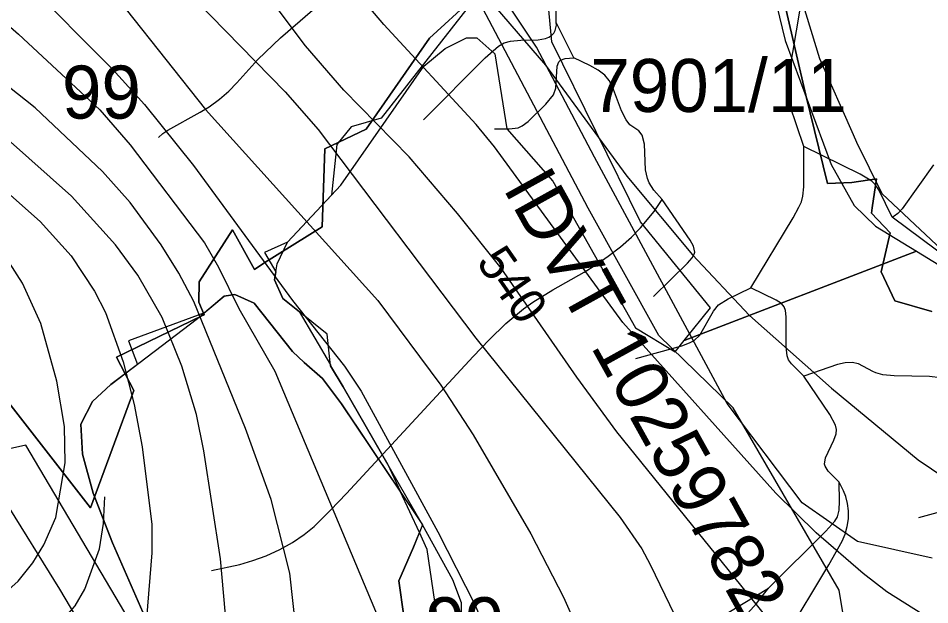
# Model space of a CAD drawing. Extents: x -709584 to -702006, y -1161789 to -1157496.
# Drawn here: x -708164.1 to -707906.4, y -1158541.7 to -1158375.8 of the extents above; entities that cross this region are included whole.
import ezdxf

# ---------------------------------------------------------------- set-up
doc = ezdxf.new("R2010")
doc.units = 0
for name, color, linetype in [('102_obvod PÚ', 7, 'Continuous'), ('103_hranice KÚ', 7, 'Continuous'), ('120_vrstevnice hlavní', 7, 'Continuous'), ('121_vrstevnice hlavní_popis', 7, 'Continuous'), ('122_vrstevnice základní', 7, 'Continuous'), ('124_vrstevnice doplňková', 7, 'Continuous'), ('408_BPEJ_linie', 7, 'Continuous'), ('409_BPEJ_popis', 7, 'Continuous'), ('411_akumulovaný odtok', 7, 'Continuous'), ('419_LPIS PB', 7, 'Continuous'), ('419_LPIS PB_kod', 7, 'Continuous'), ('501_vodní tok', 7, 'Continuous'), ('502_vodní tok_popis', 7, 'Continuous')]:
    doc.layers.add(name, color=color, linetype=linetype)

msp = doc.modelspace()

# ---------------------------------------------------------------- linework, layer by layer
at = {"layer": '102_obvod PÚ'}
for points in [[(-707996.55, -1158235.42), (-707993.24, -1158240.21), (-707982.06, -1158244.31), (-707978.1, -1158249.32), (-707972.58, -1158260.42), (-707969.47, -1158269.23), (-707955.7, -1158335.44), (-707941.38, -1158397.48), (-707935.25, -1158422.52), (-707928.35, -1158422.26), (-707921.38, -1158421.22), (-707922.61, -1158429.42), (-707922.82, -1158430.93), (-707917.53, -1158436.46), (-707920.08, -1158447.49), (-707916.19, -1158455.69), (-707905.81, -1158458.72)], [(-708168.27, -1158325.16), (-708158.85, -1158334.87), (-708156.86, -1158332.7), (-708155.37, -1158329.87), (-708148.04, -1158307.98), (-708093.52, -1158247.97), (-708035.88, -1158370.37), (-708047.79, -1158381.36), (-708065.71, -1158407.12), (-708077.41, -1158412.72), (-708078.19, -1158434.8), (-708094.41, -1158444.87), (-708097.37, -1158446.83), (-708103.52, -1158435.58), (-708112.94, -1158450.31), (-708113.08, -1158456.09), (-708111.59, -1158459.7), (-708112.23, -1158459.95), (-708136.33, -1158471.67), (-708131.41, -1158481.09), (-708143.75, -1158514.2), (-708175.43, -1158473.49)], [(-708175.43, -1158473.49), (-708143.75, -1158514.2), (-708131.41, -1158481.09), (-708136.33, -1158471.67), (-708112.23, -1158459.95), (-708111.59, -1158459.7), (-708113.08, -1158456.09), (-708112.94, -1158450.31), (-708103.52, -1158435.58), (-708097.37, -1158446.83), (-708094.41, -1158444.87), (-708078.19, -1158434.8), (-708077.41, -1158412.72), (-708065.71, -1158407.12), (-708047.79, -1158381.36), (-708035.88, -1158370.37), (-708093.52, -1158247.97), (-708148.04, -1158307.98), (-708155.37, -1158329.87), (-708156.86, -1158332.7), (-708158.85, -1158334.87), (-708168.27, -1158325.16)]]:
    msp.add_lwpolyline(points, dxfattribs=at)
at = {"layer": '103_hranice KÚ'}
msp.add_lwpolyline([(-707905.81, -1158458.72), (-707916.19, -1158455.69), (-707920.08, -1158447.49), (-707917.53, -1158436.46), (-707922.82, -1158430.93), (-707922.61, -1158429.42), (-707921.38, -1158421.22), (-707928.35, -1158422.26), (-707935.25, -1158422.52), (-707941.38, -1158397.48), (-707955.7, -1158335.44), (-707969.47, -1158269.23), (-707972.58, -1158260.42), (-707978.1, -1158249.32), (-707991.48, -1158242.94), (-707999.97, -1158228.71)], dxfattribs=at)
msp.add_lwpolyline([(-707905.81, -1158458.72), (-707916.19, -1158455.69), (-707920.08, -1158447.49), (-707917.53, -1158436.46), (-707922.82, -1158430.93), (-707922.61, -1158429.42), (-707921.38, -1158421.22), (-707928.35, -1158422.26), (-707935.25, -1158422.52), (-707941.38, -1158397.48), (-707955.7, -1158335.44), (-707969.47, -1158269.23), (-707972.58, -1158260.42), (-707978.1, -1158249.32), (-707991.48, -1158242.94), (-707999.97, -1158228.71)], dxfattribs=at)
at = {"layer": '120_vrstevnice hlavní'}
for points in [[(-707905.32, -1158584.28), (-707920.61, -1158574.85), (-707931.04, -1158566.99), (-707936.61, -1158561.85), (-707952.61, -1158544.99), (-707994.9, -1158492.71), (-708006.18, -1158477.28), (-708027.61, -1158446.42), (-708039.9, -1158430.99), (-708053.61, -1158414.99), (-708072.04, -1158396.13), (-708082.9, -1158383.56), (-708111.33, -1158345.55), (-708133.62, -1158318.41), (-708155.62, -1158295.7), (-708184.76, -1158269.12), (-708189.62, -1158262.84), (-708193.62, -1158256.12), (-708195.48, -1158250.69)], [(-708085.47, -1158549.85), (-708087.33, -1158532.71), (-708092.62, -1158511.85), (-708099.9, -1158491.85), (-708114.47, -1158455.85), (-708118.76, -1158447.85), (-708123.76, -1158439.84), (-708132.47, -1158427.84), (-708140.33, -1158419.13), (-708159.33, -1158401.13), (-708172.19, -1158390.99), (-708181.91, -1158384.56)]]:
    msp.add_lwpolyline(points, dxfattribs=at)
at = {"layer": '122_vrstevnice základní'}
for points in [[(-708236.76, -1158225.69), (-708255.48, -1158246.12), (-708259.62, -1158251.55), (-708261.62, -1158257.27), (-708261.48, -1158260.12), (-708259.62, -1158265.84), (-708257.05, -1158270.12), (-708251.34, -1158274.55), (-708239.91, -1158280.27), (-708222.76, -1158287.7), (-708201.33, -1158298.84), (-708182.76, -1158309.55), (-708168.48, -1158318.84), (-708155.62, -1158328.12), (-708145.05, -1158336.98), (-708122.47, -1158360.41), (-708113.9, -1158370.7), (-708088.62, -1158396.56), (-708079.33, -1158407.27), (-708034.76, -1158466.28), (-707993.9, -1158516.99), (-707987.75, -1158525.85), (-707985.47, -1158530.28), (-707973.04, -1158555.85)], [(-708127.76, -1158238.12), (-708119.33, -1158250.69), (-708111.9, -1158260.12), (-708099.62, -1158272.69), (-708088.47, -1158285.27), (-708079.9, -1158297.84), (-708067.47, -1158319.84), (-708048.76, -1158348.13), (-708039.33, -1158360.7), (-708015.04, -1158388.99), (-707992.04, -1158420.42), (-707973.47, -1158442.7), (-707957.32, -1158459.85), (-707934.18, -1158480.42), (-707909.61, -1158500.71), (-707890.75, -1158513.42)], [(-707893.75, -1158553.56), (-707918.46, -1158537.99), (-707925.18, -1158532.85), (-707938.46, -1158521.28), (-707949.89, -1158510.13), (-707993.18, -1158461.85), (-708029.47, -1158412.13), (-708034.61, -1158405.84), (-708060.76, -1158377.56), (-708071.33, -1158364.98), (-708091.19, -1158336.7), (-708096.76, -1158327.27), (-708108.04, -1158305.27), (-708112.04, -1158298.98), (-708121.76, -1158286.41), (-708135.33, -1158270.69), (-708145.05, -1158258.12)], [(-708324.77, -1158345.13), (-708313.63, -1158335.27), (-708304.2, -1158328.7), (-708297.05, -1158324.55), (-708285.62, -1158320.27), (-708271.34, -1158317.41), (-708265.34, -1158317.27), (-708253.34, -1158318.27), (-708237.05, -1158321.84), (-708225.91, -1158325.41), (-708210.48, -1158331.98), (-708193.33, -1158340.84), (-708186.48, -1158344.98), (-708173.62, -1158354.7), (-708162.05, -1158365.41), (-708137.47, -1158390.13), (-708128.47, -1158400.13), (-708114.62, -1158417.42), (-708086.61, -1158455.56), (-708071.9, -1158474.13), (-708067.19, -1158481.28), (-708045.47, -1158520.99), (-708035.04, -1158541.56), (-708029.33, -1158554.99)], [(-708321.06, -1158361.55), (-708309.05, -1158351.7), (-708303.34, -1158347.84), (-708296.2, -1158343.98), (-708290.48, -1158341.7), (-708281.34, -1158339.27), (-708264.2, -1158337.12), (-708247.05, -1158337.7), (-708231.05, -1158340.84), (-708218.48, -1158344.98), (-708207.76, -1158349.7), (-708198.76, -1158354.7), (-708185.62, -1158363.27), (-708173.05, -1158372.56), (-708164.05, -1158380.27), (-708141.05, -1158401.7), (-708132.47, -1158411.56), (-708111.47, -1158439.27), (-708107.47, -1158446.13), (-708101.76, -1158457.85), (-708091.59, -1158475.62)], [(-708165.05, -1158343.41), (-708142.19, -1158363.84), (-708133.62, -1158373.27), (-708111.19, -1158401.56), (-708062.47, -1158455.56), (-708044.61, -1158479.56), (-708035.47, -1158493.56), (-708019.18, -1158521.56), (-708009.9, -1158539.56), (-708003.75, -1158553.56), (-707984.9, -1158591.57), (-707976.75, -1158605.57), (-707968.89, -1158616.14), (-707952.46, -1158633.28), (-707940.89, -1158642.14), (-707927.89, -1158648.71), (-707913.61, -1158653.71), (-707886.46, -1158661.43)], [(-708105.19, -1158548.71), (-708106.9, -1158528.71), (-708111.62, -1158498.13), (-708113.76, -1158487.85), (-708117.9, -1158474.13), (-708123.47, -1158460.42), (-708130.33, -1158448.42), (-708136.62, -1158439.84), (-708149.05, -1158426.13), (-708167.19, -1158409.99), (-708187.33, -1158395.99), (-708209.91, -1158383.7), (-708219.33, -1158380.13), (-708246.48, -1158374.27), (-708262.2, -1158373.13)], [(-708179.33, -1158542.71), (-708170.76, -1158540.14), (-708168.48, -1158538.85), (-708164.19, -1158534.99), (-708160.05, -1158529.85), (-708156.9, -1158524.71), (-708153.48, -1158516.99), (-708150.9, -1158501.56), (-708151.05, -1158491.28), (-708153.19, -1158478.42), (-708157.76, -1158462.13), (-708162.9, -1158450.7), (-708166.62, -1158444.99), (-708171.48, -1158439.27), (-708177.48, -1158433.56), (-708190.91, -1158423.56), (-708208.76, -1158413.99), (-708220.19, -1158409.56)], [(-708176.48, -1158416.84), (-708157.9, -1158433.27), (-708149.19, -1158442.99), (-708142.62, -1158452.99), (-708139.47, -1158458.99), (-708134.47, -1158472.99), (-708131.33, -1158484.99), (-708129.05, -1158496.99), (-708126.33, -1158518.99), (-708126.33, -1158526.99), (-708127.9, -1158545.56)], [(-708091.59, -1158475.62), (-708056.97, -1158558.05), (-708054.76, -1158571.28), (-708050.9, -1158584.14), (-708044.18, -1158595.57), (-708028.18, -1158618.43), (-708024.9, -1158624.14), (-708014.9, -1158645.57), (-708005.75, -1158662.71), (-707996.18, -1158677), (-707985.18, -1158691.57), (-707979.32, -1158697.57), (-707974.04, -1158702), (-707961.75, -1158710.29), (-707948.18, -1158716.29), (-707941.32, -1158718.43), (-707925.89, -1158722), (-707905.89, -1158728.72)]]:
    msp.add_lwpolyline(points, dxfattribs=at)
at = {"layer": '124_vrstevnice doplňková'}
msp.add_lwpolyline([(-708280.73, -1158538.72), (-708279.2, -1158542.99), (-708276.48, -1158546.42), (-708270.91, -1158549.99), (-708265.05, -1158551.71), (-708250.77, -1158551.56), (-708226.76, -1158549.71), (-708212.76, -1158549.71), (-708205.05, -1158550.28), (-708185.76, -1158553.85), (-708168.76, -1158554.56), (-708163.62, -1158553.71), (-708158.48, -1158551.56), (-708152.62, -1158547.28), (-708148.05, -1158541.99), (-708145.33, -1158537.28), (-708141.19, -1158525.85), (-708140.05, -1158518.71), (-708139.62, -1158511.13)], dxfattribs=at)
at = {"layer": '408_BPEJ_linie'}
msp.add_line((-708050.69, -1158521.26), (-708056.12, -1158509.54), dxfattribs=at)
for points in [[(-708034.5, -1158369.5), (-708061.5, -1158404), (-708070, -1158406.5), (-708074, -1158411.5), (-708075.59, -1158425.85), (-708087.95, -1158439.07), (-708087.96, -1158439.09), (-708094.5, -1158442), (-708091.29, -1158447.46), (-708091.7, -1158449.8), (-708089.3, -1158455), (-708084.67, -1158458.73), (-708075.82, -1158473.78), (-708075.8, -1158474.04), (-708072.29, -1158480.06), (-708059.63, -1158501.96), (-708056.12, -1158509.54)], [(-707889, -1158769), (-707917.5, -1158761), (-707935, -1158751), (-707947, -1158735.5), (-707958.5, -1158708.5), (-707955, -1158663.5), (-707931, -1158595.5), (-707927.5, -1158564.5), (-707932, -1158537.5), (-707962, -1158486), (-707983, -1158465.5), (-708003, -1158429.5), (-708034.5, -1158369.5)], [(-708056.12, -1158509.54), (-708072.7, -1158484.8), (-708078.1, -1158477.7), (-708083.3, -1158473.1), (-708086.57, -1158470.01), (-708097.41, -1158456.39), (-708102.92, -1158453.88), (-708105.92, -1158454.39), (-708111.51, -1158459.11), (-708133, -1158467), (-708130.46, -1158473.67), (-708138, -1158479.4), (-708143.1, -1158484.2), (-708146.47, -1158490.54), (-708145.97, -1158499.07), (-708142.96, -1158510.12), (-708137.46, -1158524.18), (-708126.95, -1158548.28)], [(-708110, -1158584.5), (-708162, -1158496.5), (-708173, -1158499)], [(-708037.78, -1158605.97), (-708046.5, -1158580.7), (-708048.32, -1158577.12), (-708049, -1158572), (-708056.49, -1158550), (-708055.1, -1158544.9), (-708056.5, -1158534.9), (-708052.4, -1158525.4), (-708050.69, -1158521.26)], [(-708037.78, -1158605.97), (-708040.75, -1158590.5), (-708042.26, -1158583.8), (-708042.3, -1158582.39), (-708044, -1158573.5), (-708045.5, -1158546.5), (-708048.5, -1158526), (-708050.69, -1158521.26)]]:
    msp.add_lwpolyline(points, dxfattribs=at)
at = {"layer": '411_akumulovaný odtok'}
for p, q in [((-708006.99, -1158387), (-708011.99, -1158377)), ((-707896.99, -1158447), (-707916.99, -1158432))]:
    msp.add_line(p, q, dxfattribs=at)
for points in [[(-708011.99, -1158377), (-708012.13, -1158355.8), (-708011.84, -1158350.43), (-708011.35, -1158348.51), (-708010.34, -1158346.91), (-708008.81, -1158345.61), (-708004.46, -1158342.71), (-708003.09, -1158341.32), (-708002.65, -1158340.52), (-708002.12, -1158338.71), (-708001.88, -1158336.52), (-708001.99, -1158327)], [(-707941.99, -1158412), (-707945.92, -1158400.34), (-707946.48, -1158397.82), (-707946.6, -1158396.08), (-707946.13, -1158391.55), (-707941.99, -1158367)], [(-708124.49, -1158409.5), (-708123.27, -1158408.4), (-708121.79, -1158407.39), (-708112.67, -1158402.36), (-708110.12, -1158400.8), (-708107.21, -1158398.67), (-708104.58, -1158396.35), (-708102.29, -1158394.04), (-708096.41, -1158387.47), (-708089.99, -1158381.27), (-708080.9, -1158373.47)], [(-708049.49, -1158404.5), (-708032.11, -1158386.98), (-708028.34, -1158383.66), (-708026.68, -1158382.71), (-708024.89, -1158382.2), (-708022, -1158381.92), (-708017.07, -1158381.82), (-708015.04, -1158381.47), (-708014.1, -1158381.1), (-708013.29, -1158380.6), (-708012.67, -1158379.96), (-708012.26, -1158379.21), (-708011.94, -1158377.75), (-708011.99, -1158377)], [(-708029.49, -1158407), (-708025.27, -1158407.06), (-708022.79, -1158406.75), (-708021.58, -1158406.23), (-708019.96, -1158405.01), (-708014.91, -1158400.05), (-708012.79, -1158397.38), (-708012.14, -1158395.5), (-708011.77, -1158389.3), (-708011.29, -1158388.1), (-708010.82, -1158387.63), (-708009.5, -1158387.11), (-708006.99, -1158387)], [(-707981.99, -1158427), (-707984.4, -1158424.37), (-707985.69, -1158422.28), (-707986.19, -1158421.06), (-707986.73, -1158418.65), (-707987.06, -1158411.39), (-707987.68, -1158408.8), (-707988.62, -1158407.64), (-707991.17, -1158405.92), (-707992.26, -1158404.54), (-707993.53, -1158401.92), (-707996.1, -1158395.15), (-707997.03, -1158393.36), (-707998.27, -1158391.85), (-708000.18, -1158390.45), (-708002.49, -1158389.15), (-708006.99, -1158387)], [(-707956.99, -1158452), (-707945.01, -1158432.17), (-707943.35, -1158429.2), (-707942.67, -1158427.67), (-707942.21, -1158426.06), (-707941.93, -1158423.49), (-707941.99, -1158412)], [(-707916.99, -1158432), (-707920.77, -1158424.32), (-707921.84, -1158422.74), (-707922.74, -1158421.87), (-707926.06, -1158419.9), (-707941.99, -1158412)], [(-707905.27, -1158417.2), (-707914.16, -1158429.7), (-707915.41, -1158431.01), (-707916.4, -1158431.79), (-707916.99, -1158432)], [(-708109.49, -1158532), (-708101.45, -1158530.23), (-708097.83, -1158529.15), (-708093.99, -1158527.78), (-708090.16, -1158526.07), (-708086.54, -1158524.04), (-708083.27, -1158521.79), (-708080.46, -1158519.49), (-708075.79, -1158514.92), (-708071.26, -1158510.18), (-708035.49, -1158471.41), (-708030.92, -1158466.69), (-708026.23, -1158462.15), (-708021.26, -1158457.96), (-708018.58, -1158456.04), (-708012.95, -1158452.54), (-708004.12, -1158447.56), (-708000.77, -1158445.47), (-707997.29, -1158443.07), (-707993.86, -1158440.44), (-707990.68, -1158437.64), (-707988.17, -1158435.09), (-707984.28, -1158430.45), (-707981.99, -1158427)], [(-707984.49, -1158454.5), (-707974.83, -1158445.02), (-707973.54, -1158443.5), (-707972.97, -1158442.46), (-707972.84, -1158441.92), (-707973.21, -1158440.27), (-707974.15, -1158438.56), (-707981.99, -1158427)], [(-707989.49, -1158472), (-707976.48, -1158468.39), (-707974.31, -1158467.61), (-707972.99, -1158466.93), (-707971.41, -1158465.41), (-707967.55, -1158458.6), (-707966.06, -1158456.87), (-707963.39, -1158455.12), (-707956.99, -1158452)], [(-707941.99, -1158477), (-707945.44, -1158473.55), (-707946.29, -1158472.36), (-707946.72, -1158471.24), (-707946.98, -1158468.74), (-707946.95, -1158460.24), (-707947.15, -1158458.41), (-707947.55, -1158457.35), (-707948.29, -1158456.49), (-707949.81, -1158455.46), (-707956.99, -1158452)], [(-707891.99, -1158487), (-707898.73, -1158480.13), (-707901.39, -1158478.2), (-707903.29, -1158477.47), (-707906.46, -1158477.05), (-707916.41, -1158476.91), (-707919.62, -1158476.6), (-707921.63, -1158476.09), (-707922.48, -1158475.71), (-707926.49, -1158473.52), (-707928.26, -1158473.1), (-707930.27, -1158473.22), (-707932.46, -1158473.72), (-707941.99, -1158477)], [(-707931.99, -1158507), (-707935.11, -1158503.86), (-707935.97, -1158502.5), (-707936.15, -1158501.88), (-707935.84, -1158500.11), (-707933.53, -1158495.13), (-707932.85, -1158493.27), (-707932.71, -1158492.05), (-707932.99, -1158490.82), (-707934.66, -1158487.8), (-707941.99, -1158477)], [(-707909.49, -1158517), (-707896.6, -1158513.49), (-707894.42, -1158512.65), (-707893.23, -1158511.9), (-707892.77, -1158511.41), (-707892.43, -1158510.81), (-707892.05, -1158509.37), (-707891.86, -1158506.92), (-707891.99, -1158487)], [(-707971.99, -1158592), (-707934.9, -1158530.34), (-707931.12, -1158523.64), (-707930.32, -1158521.71), (-707929.71, -1158519.57), (-707929.35, -1158517.33), (-707929.32, -1158515.07), (-707929.61, -1158512.99), (-707930.13, -1158511.08), (-707930.73, -1158509.44), (-707931.99, -1158507)], [(-707951.99, -1158537), (-707935.71, -1158520.81), (-707933.21, -1158518.03), (-707932.49, -1158516.8), (-707931.99, -1158514.86), (-707931.87, -1158512.4), (-707931.99, -1158507)], [(-708056.99, -1158582), (-708056.37, -1158580.57), (-708055.48, -1158579.2), (-708054.23, -1158577.63), (-708052.59, -1158576.04), (-708050.43, -1158574.51), (-708047.95, -1158573.23), (-708045.3, -1158572.2), (-708042.61, -1158571.44), (-708040.05, -1158570.94), (-708016.24, -1158568.57), (-708009.16, -1158567.64), (-708004.55, -1158566.7), (-708000.17, -1158565.26), (-707996.01, -1158563.33), (-707989.93, -1158559.97), (-707951.99, -1158537)], [(-707959.46, -1158545.88), (-707955.37, -1158541.27), (-707951.99, -1158537)]]:
    msp.add_lwpolyline(points, dxfattribs=at)
at = {"layer": '419_LPIS PB'}
msp.add_lwpolyline([(-708015.33, -1158360.25), (-707962.31, -1158342.53), (-707956.18, -1158345.05), (-707947.23, -1158382.02), (-707934.21, -1158417.17), (-707927.7, -1158428.72), (-707921.7, -1158434.54), (-707910.07, -1158441.67), (-707975.84, -1158466.93), (-707968.4, -1158457.7), (-707988.12, -1158433.32), (-708013.2, -1158382.4)], close=True, dxfattribs=at)
for points in [[(-708126.95, -1158548.28), (-708137.46, -1158524.18), (-708142.96, -1158510.12), (-708145.97, -1158499.07), (-708146.47, -1158490.54), (-708143.1, -1158484.2), (-708138, -1158479.4), (-708113.4, -1158460.7), (-708105.92, -1158454.39), (-708102.92, -1158453.88), (-708097.41, -1158456.39), (-708086.57, -1158470.01), (-708083.3, -1158473.1), (-708078.1, -1158477.7), (-708072.7, -1158484.8), (-708049.77, -1158519.02), (-708072.29, -1158480.06), (-708075.8, -1158474.04), (-708076.77, -1158465.09), (-708089.3, -1158455), (-708091.7, -1158449.8), (-708090.9, -1158445.2), (-708087.95, -1158439.07), (-708072.94, -1158423.01), (-708049.41, -1158389.36), (-708043.41, -1158384.34), (-708037.4, -1158381.33), (-708034.4, -1158381.33), (-708029.39, -1158385.85), (-708025.93, -1158407.04), (-708012.97, -1158421.83), (-707989.55, -1158463.31), (-707978.4, -1158470.1), (-707975.84, -1158466.93), (-707910.07, -1158441.67), (-707883.16, -1158458.14)], [(-708236.57, -1158541.75), (-708227.05, -1158535.23), (-708221.05, -1158529.7), (-708216.54, -1158528.2), (-708210.04, -1158527.7), (-708198.02, -1158528.7), (-708192.02, -1158528.2), (-708186.51, -1158521.17), (-708180, -1158511.63), (-708174.5, -1158508.11), (-708172.5, -1158508.11), (-708167.99, -1158512.13), (-708152.48, -1158537.23), (-708108.43, -1158611.55)], [(-708038.75, -1158546.14), (-708038.75, -1158541.11), (-708041.26, -1158534.59), (-708049.77, -1158519.02), (-708052.4, -1158525.4), (-708056.5, -1158534.9), (-708055.1, -1158544.9)]]:
    msp.add_lwpolyline(points, dxfattribs=at)
at = {"layer": '501_vodní tok'}
for points in [[(-707898.35, -1158445.64), (-707919.84, -1158425.46), (-707927, -1158410.94), (-707927.96, -1158408.78), (-707937.41, -1158387.2), (-707944.81, -1158363.13), (-707952.7, -1158343.23), (-707960.11, -1158299.73), (-707965.84, -1158275.96), (-707970.24, -1158256.53), (-707973.1, -1158246.36), (-707986.26, -1158231.22), (-707992, -1158223.04), (-707999.69, -1158215.6), (-708010.93, -1158204.74), (-708030.71, -1158181.07), (-708058.47, -1158151.67), (-708073.54, -1158127.12), (-708093.22, -1158105.25), (-708115.76, -1158069.36), (-708163.24, -1157994.43)], [(-707905.68, -1158528.53), (-707926.81, -1158523.75), (-707942.48, -1158512.81), (-707963.62, -1158484.78), (-708001.16, -1158415.06), (-708017.55, -1158383.96), (-708028.85, -1158366.87), (-708064.52, -1158292.54), (-708093.72, -1158236.75), (-708105.32, -1158214.79), (-708112.88, -1158196.82), (-708123.29, -1158158.3), (-708127.79, -1158136.21), (-708128, -1158135.19), (-708128.83, -1158124.43), (-708127.87, -1158115.4), (-708123.92, -1158103.54), (-708115.76, -1158069.36)], [(-707905.68, -1158528.53), (-707926.81, -1158523.75), (-707942.48, -1158512.81), (-707963.62, -1158484.78), (-708001.16, -1158415.06), (-708017.55, -1158383.96), (-708028.85, -1158366.87), (-708064.52, -1158292.54), (-708093.72, -1158236.75), (-708105.32, -1158214.79), (-708112.88, -1158196.82), (-708123.29, -1158158.3), (-708127.79, -1158136.21), (-708128, -1158135.19), (-708128.83, -1158124.43), (-708127.87, -1158115.4), (-708123.92, -1158103.54), (-708115.76, -1158069.36)]]:
    msp.add_lwpolyline(points, dxfattribs=at)

# ---------------------------------------------------------------- texts
at = {"layer": '121_vrstevnice hlavní_popis'}
msp.add_text('540', height=10, rotation=304.7983, dxfattribs=at).set_placement((-708034.81, -1158444.74))
at = {"layer": '409_BPEJ_popis'}
for p in [(-708151.76, -1158404.15), (-708048.97, -1158554.55)]:
    msp.add_text('99', height=15, dxfattribs=at).set_placement(p)
at = {"layer": '419_LPIS PB_kod'}
msp.add_text('7901/11', height=15, dxfattribs=at).set_placement((-708002.35, -1158402.27))
at = {"layer": '502_vodní tok_popis'}
msp.add_text('IDVT 10259782 (PVL, s.p.)', height=15, rotation=299.004, dxfattribs=at).set_placement((-708027.24, -1158423.76))

doc.saveas('drawing.dxf')
